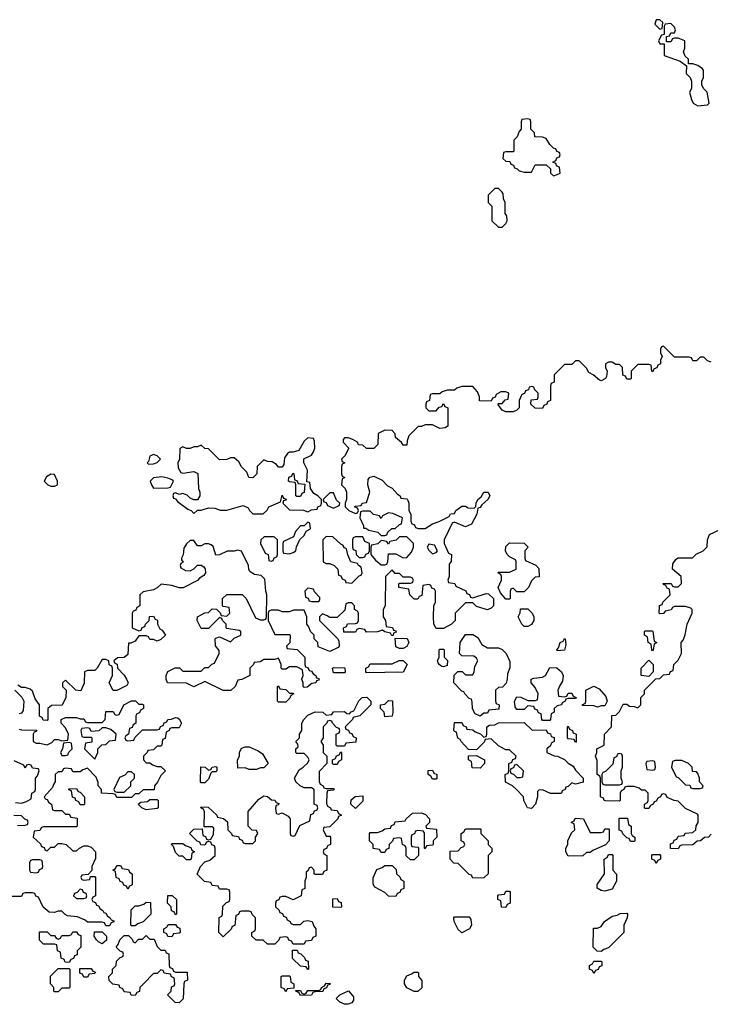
# Model space of a CAD drawing. Header units: inches. Extents: x 2701323 to 2964515, y 494916 to 722124.
# Tile 463 of 656: x 2854920 to 2858685, y 624018 to 629386. Entities that reach past the tile are written whole.
import ezdxf

# ---------------------------------------------------------------- set-up
doc = ezdxf.new("R2010")
doc.units = ezdxf.units.IN
doc.header["$MEASUREMENT"] = 0
doc.layers.add('C8652', color=7, linetype='Continuous')

msp = doc.modelspace()

# ---------------------------------------------------------------- linework, layer by layer
at = {"layer": 'C8652', "color": 2, "elevation": 2}
for points in [[(2858410, 629386), (2858390, 629386), (2858382, 629362), (2858410, 629334), (2858422, 629338), (2858426, 629370)], [(2858470, 629366), (2858438, 629362), (2858434, 629350), (2858434, 629306), (2858418, 629302), (2858402, 629270), (2858410, 629254), (2858434, 629254), (2858434, 629190), (2858519.6, 629159.6), (2858554, 629134), (2858552.7, 629092.7), (2858574, 629070), (2858582, 629050), (2858582, 629010), (2858572, 628990), (2858582, 628950), (2858592, 628930), (2858616.9, 628916.9), (2858670, 628922), (2858678, 628930), (2858668, 628990), (2858648, 629010), (2858638, 629030), (2858638, 629050), (2858648, 629070), (2858648, 629110), (2858640.4, 629120.4), (2858616.4, 629136.4), (2858590, 629146), (2858566, 629146), (2858566, 629170), (2858547.3, 629187.3), (2858538, 629210), (2858546, 629230), (2858546, 629270), (2858510, 629286), (2858490, 629286), (2858478, 629282), (2858470, 629266), (2858446, 629266), (2858446, 629294), (2858462, 629298), (2858470, 629314), (2858490, 629314), (2858495.3, 629330), (2858490, 629346)], [(2857690, 628846), (2857658, 628842), (2857654, 628830), (2857654, 628790), (2857643.6, 628776.4), (2857632.7, 628747.3), (2857614, 628730), (2857614, 628670), (2857610, 628666), (2857570, 628666), (2857558, 628662), (2857554, 628630), (2857570, 628614), (2857592.7, 628612.7), (2857598, 628598), (2857612.7, 628592.7), (2857618, 628578), (2857632.7, 628572.7), (2857642, 628562), (2857670, 628554), (2857710, 628554), (2857730, 628594), (2857790, 628594), (2857812.7, 628572.7), (2857814, 628550), (2857830, 628534), (2857850, 628542), (2857866, 628550), (2857862, 628582), (2857847.3, 628587.3), (2857842, 628602), (2857826, 628610), (2857842, 628618), (2857847.3, 628632.7), (2857862, 628638), (2857866, 628650), (2857862, 628662), (2857847.3, 628667.3), (2857842, 628682), (2857830, 628686), (2857810, 628706), (2857790, 628738), (2857770, 628746), (2857727.3, 628747.3), (2857726, 628770), (2857706, 628790), (2857706, 628830), (2857702, 628842)], [(2857530, 628466), (2857510, 628466), (2857474, 628430), (2857474, 628390), (2857494, 628370), (2857494, 628290), (2857530, 628254), (2857550, 628254), (2857570, 628274), (2857578, 628290), (2857576.4, 628316.4), (2857566, 628330), (2857566, 628390), (2857558, 628410), (2857556.4, 628436.4), (2857550, 628446)], [(2856490, 627106), (2856471.6, 627088.4), (2856442, 627038), (2856411.1, 627028.9), (2856390, 627028), (2856379.6, 627020.4), (2856363.6, 626996.4), (2856359.6, 626960.4), (2856350, 626946), (2856330, 626946), (2856320.4, 626960.4), (2856296.4, 626976.4), (2856270, 626978), (2856250, 626986), (2856214, 626950), (2856212, 626910), (2856190, 626888.7), (2856169.3, 626889.3), (2856159, 626919), (2856130, 626948), (2856114.6, 626974.6), (2856090, 626998), (2856070, 626998), (2856048.4, 626988.4), (2856010, 626986), (2855950, 627046), (2855928.4, 627048.4), (2855910, 627066), (2855890, 627058), (2855870, 627058), (2855850, 627048.7), (2855828.7, 627048.7), (2855810, 627058), (2855792.7, 627047.3), (2855792, 626990), (2855782, 626970), (2855783.6, 626943.6), (2855798, 626918), (2855810, 626914), (2855870, 626922), (2855891, 626911), (2855894, 626830), (2855902, 626810), (2855902, 626790), (2855890, 626768), (2855870, 626768), (2855850, 626778), (2855833.6, 626793.6), (2855810, 626802), (2855790, 626798), (2855770, 626806), (2855758, 626802), (2855754, 626790), (2855758, 626778), (2855770, 626774), (2855779.6, 626759.6), (2855836.9, 626716.9), (2855854, 626710), (2855870, 626694), (2855888.4, 626711.6), (2855910, 626712), (2855950, 626724.7), (2855983.6, 626723.6), (2856012.7, 626712.7), (2856050, 626712), (2856138, 626738), (2856164.7, 626724.7), (2856172, 626710), (2856190, 626692), (2856247.3, 626692.7), (2856268.4, 626711.6), (2856278, 626730), (2856342, 626758), (2856350, 626794), (2856358, 626778), (2856372, 626772), (2856370, 626766), (2856358, 626762), (2856354, 626750), (2856390, 626714), (2856467.3, 626712.7), (2856490, 626702), (2856510, 626714), (2856542, 626718), (2856546, 626730), (2856562, 626738), (2856566, 626750), (2856566, 626770), (2856546, 626790), (2856523.1, 626803.1), (2856506, 626830), (2856502, 626862), (2856486, 626866), (2856488, 626930), (2856468, 626970), (2856468.7, 626991.3), (2856510, 627012), (2856522, 627030), (2856528.7, 627050), (2856527.3, 627087.3), (2856522, 627102)], [(2855650, 627015.3), (2855630, 627006), (2855622, 626978), (2855614, 626970), (2855622, 626962), (2855650, 626964.7), (2855670, 626972), (2855688, 626990), (2855670, 627008)], [(2855090, 626908), (2855065.4, 626894.6), (2855054, 626870), (2855074, 626850), (2855090, 626842), (2855110, 626842), (2855126, 626850), (2855126, 626870), (2855110, 626906)], [(2855694, 626894), (2855650, 626888), (2855632, 626870), (2855638, 626850), (2855650, 626832), (2855730, 626834), (2855742, 626838), (2855758, 626870), (2855755.3, 626875.3), (2855727.3, 626887.3)], [(2856430, 626786), (2856426, 626790), (2856426, 626850), (2856422, 626862), (2856390, 626866), (2856386, 626870), (2856387.3, 626892.7), (2856402, 626898), (2856410, 626914), (2856414, 626910), (2856418, 626878), (2856430, 626874), (2856438, 626858), (2856474, 626854), (2856471.6, 626808.4), (2856458, 626802), (2856450, 626786)], [(2856630, 626806), (2856610, 626806), (2856574, 626770), (2856578, 626758), (2856590, 626754), (2856598, 626738), (2856630, 626722), (2856662, 626738), (2856666, 626750), (2856647.3, 626767.3)], [(2856830, 626706), (2856790, 626706), (2856778, 626702), (2856774, 626670), (2856794, 626626), (2856794, 626614), (2856806, 626614), (2856823.6, 626603.6), (2856871.6, 626591.6), (2856890, 626574), (2856910, 626574), (2856922, 626578), (2856927.3, 626592.7), (2856948, 626612), (2856967.3, 626612.7), (2856990, 626634), (2857002, 626638), (2857006, 626670), (2856954.6, 626694.6), (2856930, 626698), (2856898, 626682), (2856890, 626666), (2856882, 626682), (2856848.4, 626688.4)], [(2856490, 626646), (2856470, 626626), (2856450, 626626), (2856423.6, 626596.4), (2856412.7, 626567.3), (2856358, 626542), (2856354, 626530), (2856354, 626490), (2856358, 626478), (2856390, 626474), (2856410, 626482), (2856426, 626490), (2856428.4, 626511.6), (2856447.3, 626552.7), (2856470, 626574), (2856482, 626598), (2856506, 626610), (2856502, 626642)], [(2856307.3, 626567.3), (2856252.7, 626567.3), (2856234, 626550), (2856232, 626530), (2856258, 626478), (2856274, 626470), (2856278, 626438), (2856290, 626434), (2856302, 626438), (2856307.3, 626452.7), (2856322, 626458), (2856326, 626470), (2856326, 626550)], [(2856590, 626568), (2856572, 626550), (2856574, 626430), (2856590, 626422), (2856610, 626422), (2856634, 626410), (2856654, 626390), (2856658, 626358), (2856670, 626354), (2856678, 626338), (2856694, 626330), (2856698, 626318), (2856730, 626314), (2856770, 626354), (2856782, 626358), (2856786, 626370), (2856782, 626402), (2856766, 626410), (2856762, 626422), (2856726, 626430), (2856708.4, 626468.4), (2856702, 626502), (2856690, 626506), (2856682, 626522), (2856670, 626526), (2856627.3, 626567.3)], [(2856790, 626566), (2856750, 626566), (2856738, 626562), (2856734, 626550), (2856734, 626510), (2856738, 626498), (2856752.7, 626492.7), (2856754, 626470), (2856770, 626454), (2856790, 626454), (2856802, 626458), (2856807.3, 626472.7), (2856822, 626478), (2856826, 626490), (2856826, 626530), (2856802, 626542)], [(2857030, 626566), (2856990, 626566), (2856971.6, 626548.4), (2856938, 626542), (2856930, 626526), (2856922, 626542), (2856890, 626546), (2856871.6, 626528.4), (2856838, 626522), (2856834, 626510), (2856834, 626470), (2856859.6, 626439.6), (2856890, 626414), (2856910, 626414), (2856922, 626418), (2856927.3, 626432.7), (2856930, 626474), (2856970, 626474), (2857010, 626452), (2857030, 626454), (2857056.4, 626483.6), (2857066, 626510), (2857066, 626530)], [(2857150, 626526), (2857142, 626510), (2857150, 626494), (2857170, 626474), (2857190, 626482), (2857198, 626490), (2857182, 626522)], [(2857630, 626266), (2857610, 626286), (2857598, 626282), (2857594, 626270), (2857594, 626230), (2857590, 626226), (2857570, 626226), (2857540.4, 626260.4), (2857528, 626290), (2857546, 626330), (2857546, 626350), (2857542, 626362), (2857526, 626370), (2857530, 626374), (2857590, 626374), (2857626, 626390), (2857626, 626430), (2857622, 626442), (2857590, 626458), (2857578, 626470), (2857568, 626490), (2857570, 626514), (2857590, 626534), (2857670, 626532), (2857691.3, 626510), (2857674, 626490), (2857674, 626450), (2857678, 626438), (2857732.7, 626412.7), (2857750, 626394), (2857751.6, 626348.4), (2857730, 626346), (2857710, 626326), (2857694, 626290), (2857670, 626266)], [(2856490, 626286), (2856474, 626270), (2856478, 626238), (2856492.7, 626232.7), (2856498, 626218), (2856510, 626214), (2856550, 626214), (2856556.4, 626223.6), (2856556.4, 626236.4), (2856527.3, 626267.3), (2856522, 626282)], [(2857670, 626078), (2857658, 626090), (2857638, 626130), (2857647.3, 626152.7), (2857650, 626174), (2857690, 626174), (2857714, 626150), (2857722, 626130), (2857722, 626110), (2857710, 626088.7), (2857690, 626078)], [(2857470, 625962), (2857530, 625962), (2857550, 625952), (2857572, 625930), (2857592.7, 625887.3), (2857592.7, 625852.7), (2857579.6, 625820.4), (2857578, 625790), (2857571.6, 625768.4), (2857552.7, 625747.3), (2857530, 625746), (2857514, 625730), (2857514, 625670), (2857518, 625658), (2857534, 625650), (2857532.7, 625627.3), (2857478, 625622), (2857470, 625606), (2857450, 625606), (2857430, 625588), (2857402, 625602), (2857388.4, 625628.4), (2857387.3, 625667.3), (2857382, 625682), (2857370, 625686), (2857346, 625710), (2857342, 625722), (2857330, 625726), (2857286, 625770), (2857288.4, 625811.6), (2857308.4, 625831.6), (2857331.6, 625831.6), (2857350, 625814), (2857390, 625814), (2857398, 625830), (2857400.4, 625859.6), (2857418, 625890), (2857410, 625906), (2857396.4, 625916.4), (2857330, 625918), (2857318, 625930), (2857322, 625990), (2857350, 626034), (2857390, 626034), (2857416.9, 626016.9), (2857439.6, 625979.6)], [(2858370, 625946), (2858366, 625950), (2858362, 625982), (2858346, 625990), (2858342, 626022), (2858326, 626030), (2858326, 626050), (2858330, 626054), (2858370, 626054), (2858372, 626050), (2858378, 625998), (2858394, 625990), (2858378, 625982), (2858374, 625950)], [(2856990, 625958), (2856970, 625966), (2856966, 626014), (2857032, 626012), (2857042, 625990), (2857030, 625968), (2857010, 625958)], [(2857850, 625946), (2857848, 625950), (2857858, 625962), (2857866, 625990), (2857882, 625998), (2857890, 626012), (2857894, 626010), (2857898, 625978), (2857890, 625948)], [(2857230, 625858), (2857220.4, 625860.4), (2857206, 625870), (2857200.4, 625880.4), (2857198, 625890), (2857206, 625910), (2857206, 625950), (2857210, 625954), (2857230, 625954), (2857234, 625950), (2857234, 625910), (2857251.6, 625891.6), (2857250, 625866)], [(2856810, 625826), (2856806, 625830), (2856806, 625850), (2856822, 625858), (2856830, 625874), (2856950, 625874), (2856988.4, 625891.6), (2857010, 625892), (2857032, 625870), (2857010, 625828)], [(2858350, 625806), (2858308, 625810), (2858308, 625850), (2858350, 625894), (2858374, 625870), (2858374, 625830)], [(2856630, 625826), (2856626, 625850), (2856630, 625854), (2856691.6, 625851.6), (2856694, 625830), (2856690, 625826)], [(2857890, 625694), (2857902, 625698), (2857910, 625714), (2857930, 625714), (2857938, 625698), (2857954, 625690), (2857950, 625686), (2857910, 625686), (2857898, 625682), (2857894, 625670), (2857878, 625662), (2857874, 625650), (2857850, 625646), (2857834, 625630), (2857834, 625610), (2857818, 625602), (2857814, 625570), (2857810, 625566), (2857770, 625566), (2857766, 625570), (2857762, 625602), (2857747.3, 625607.3), (2857742, 625622), (2857727.3, 625627.3), (2857722, 625642), (2857690, 625646), (2857670, 625626), (2857630, 625626), (2857620.4, 625640.4), (2857618, 625670), (2857630, 625694), (2857651.6, 625691.6), (2857690, 625674), (2857730, 625674), (2857742, 625678), (2857746, 625710), (2857730, 625746), (2857708, 625770), (2857708, 625790), (2857723.1, 625796.9), (2857770, 625802), (2857786, 625810), (2857810, 625854), (2857847.3, 625852.7), (2857874, 625830), (2857882, 625810), (2857879.6, 625780.4), (2857863.6, 625756.4), (2857854, 625730), (2857858, 625698)], [(2856390, 625714), (2856410, 625714), (2856414, 625710), (2856398, 625702), (2856392.7, 625687.3), (2856370, 625666), (2856330, 625666), (2856326, 625670), (2856326, 625750), (2856330, 625754), (2856338, 625738), (2856370, 625734)], [(2858070, 625638), (2858050, 625646), (2857987.3, 625647.3), (2857987.3, 625652.7), (2858002, 625658), (2858006, 625670), (2858006, 625730), (2858050, 625752), (2858078, 625738), (2858116, 625696), (2858122, 625670), (2858110, 625646), (2858090, 625646)], [(2856650, 625426), (2856646, 625430), (2856646, 625490), (2856662, 625498), (2856666, 625510), (2856662, 625522), (2856647.3, 625527.3), (2856626, 625550), (2856622, 625562), (2856610, 625566), (2856598, 625562), (2856594, 625550), (2856574, 625530), (2856574, 625470), (2856562, 625450), (2856574, 625430), (2856574, 625390), (2856594, 625370), (2856594, 625330), (2856552.7, 625287.3), (2856552.7, 625232.7), (2856558, 625218), (2856574, 625210), (2856578, 625198), (2856590, 625194), (2856630, 625194), (2856634, 625190), (2856630, 625186), (2856598, 625182), (2856594, 625170), (2856592.7, 625112.7), (2856598, 625098), (2856614, 625090), (2856618, 625078), (2856650, 625074), (2856658, 625058), (2856674, 625050), (2856658, 625042), (2856654, 625030), (2856610, 624986), (2856578, 624982), (2856574, 624970), (2856590, 624934), (2856610, 624934), (2856614, 624930), (2856614, 624890), (2856598, 624882), (2856592.7, 624867.3), (2856578, 624862), (2856574, 624850), (2856578, 624838), (2856594, 624830), (2856594, 624750), (2856578, 624742), (2856570, 624726), (2856530, 624726), (2856526, 624730), (2856526, 624750), (2856510, 624766), (2856498, 624762), (2856492.7, 624747.3), (2856482, 624738), (2856482, 624710), (2856474, 624690), (2856474, 624650), (2856458, 624642), (2856454, 624610), (2856410, 624588), (2856370, 624606), (2856350, 624606), (2856338, 624602), (2856332.7, 624587.3), (2856318, 624582), (2856314, 624570), (2856314, 624550), (2856332.7, 624532.7), (2856338, 624518), (2856352.7, 624512.7), (2856358, 624498), (2856372.7, 624492.7), (2856378, 624478), (2856394, 624470), (2856398, 624458), (2856410, 624454), (2856450, 624454), (2856468.4, 624471.6), (2856490, 624474), (2856514, 624470), (2856523.6, 624443.6), (2856534, 624430), (2856534, 624390), (2856518, 624382), (2856510, 624366), (2856478, 624362), (2856470, 624346), (2856410, 624346), (2856402, 624362), (2856387.3, 624367.3), (2856382, 624382), (2856370, 624386), (2856338, 624382), (2856332.7, 624367.3), (2856310, 624346), (2856270, 624346), (2856247.3, 624367.3), (2856208.4, 624368.4), (2856186, 624390), (2856186, 624410), (2856202, 624418), (2856206, 624430), (2856206, 624490), (2856187.3, 624507.3), (2856182, 624522), (2856170, 624526), (2856130, 624526), (2856118, 624522), (2856112.7, 624507.3), (2856098, 624502), (2856092.7, 624447.3), (2856078, 624442), (2856072.7, 624427.3), (2856030, 624386), (2856006, 624410), (2856008, 624492), (2856022, 624498), (2856026, 624510), (2856027.3, 624552.7), (2856047.3, 624572.7), (2856062, 624578), (2856066, 624590), (2856066, 624630), (2856062, 624642), (2856050, 624646), (2856010, 624646), (2856002, 624662), (2855970, 624666), (2855962, 624682), (2855927.3, 624687.3), (2855887.3, 624727.3), (2855906, 624770), (2855930, 624794), (2855956.4, 624803.6), (2855986, 624830), (2855986, 624870), (2855982, 624882), (2855967.3, 624887.3), (2855962, 624902), (2855950, 624906), (2855938, 624902), (2855930, 624886), (2855907.3, 624887.3), (2855902, 624902), (2855887.3, 624907.3), (2855846, 624950), (2855870, 624972), (2855914, 624974), (2855918, 624938), (2855932.7, 624932.7), (2855938, 624918), (2855950, 624914), (2855962, 624918), (2855976.4, 624943.6), (2855978, 624978), (2855970, 624986), (2855926, 624986), (2855927.3, 625067.3), (2855922, 625082), (2855908, 625090), (2855910, 625094), (2855947.3, 625092.7), (2855994, 625050), (2855998, 625038), (2856031.6, 625031.6), (2856052.7, 625012.7), (2856054, 624970), (2856074, 624950), (2856078, 624938), (2856112.7, 624932.7), (2856118, 624918), (2856132.7, 624912.7), (2856138, 624898), (2856150, 624894), (2856190, 624894), (2856206, 624910), (2856206, 624930), (2856218, 624950), (2856210, 624966), (2856187.3, 624967.3), (2856166, 624990), (2856166, 625070), (2856223.1, 625136.9), (2856250, 625154), (2856271.3, 625151.3), (2856292.7, 625132.7), (2856311.6, 625131.6), (2856318, 625118), (2856332.7, 625112.7), (2856330, 625106), (2856318, 625102), (2856314, 625090), (2856318, 625058), (2856330, 625054), (2856350, 625062), (2856383.6, 625043.6), (2856394, 625030), (2856394, 624950), (2856398, 624938), (2856410, 624934), (2856422, 624938), (2856447.3, 624992.7), (2856502, 625018), (2856507.3, 625052.7), (2856522, 625058), (2856527.3, 625072.7), (2856542, 625078), (2856546, 625090), (2856542, 625102), (2856526, 625110), (2856526, 625190), (2856510, 625198), (2856470, 625198), (2856448.4, 625208.4), (2856426, 625230), (2856418, 625250), (2856443.1, 625296.9), (2856466, 625310), (2856490, 625334), (2856498, 625350), (2856490, 625366), (2856470, 625386), (2856430, 625386), (2856426, 625390), (2856426, 625410), (2856438, 625422), (2856436.4, 625436.4), (2856426, 625450), (2856446, 625470), (2856446, 625490), (2856458, 625510), (2856458, 625550), (2856468, 625570), (2856490, 625594), (2856530, 625612), (2856571.6, 625611.6), (2856590, 625594), (2856622, 625598), (2856630, 625612), (2856690, 625614), (2856703.6, 625603.6), (2856718, 625602), (2856727.3, 625612.7), (2856742, 625618), (2856768.4, 625671.6), (2856786, 625690), (2856811.6, 625691.6), (2856834, 625670), (2856834, 625650), (2856774, 625590), (2856738, 625582), (2856734, 625570), (2856694, 625530), (2856698, 625518), (2856712.7, 625512.7), (2856718, 625498), (2856730, 625494), (2856738, 625478), (2856754, 625470), (2856752.7, 625447.3), (2856698, 625442), (2856690, 625426)], [(2856910, 625586), (2856906, 625610), (2856886, 625630), (2856886, 625650), (2856910, 625654), (2856930, 625674), (2856952.7, 625672.7), (2856954, 625610), (2856950, 625588)], [(2857712.7, 625512.7), (2857790, 625514), (2857798, 625498), (2857812.7, 625492.7), (2857818, 625478), (2857832.7, 625472.7), (2857834, 625450), (2857818, 625442), (2857812.7, 625427.3), (2857794, 625410), (2857794, 625390), (2857832.7, 625372.7), (2857851.6, 625371.6), (2857890, 625352), (2857910, 625332), (2857936.9, 625316.9), (2857950, 625294), (2857991.6, 625251.6), (2857991.6, 625228.4), (2857950, 625218), (2857930, 625226), (2857910, 625206), (2857898, 625202), (2857894, 625190), (2857878, 625182), (2857874, 625170), (2857867.3, 625167.3), (2857812.7, 625167.3), (2857770, 625188), (2857750, 625186), (2857742, 625178), (2857742, 625150), (2857731.6, 625108.4), (2857710, 625086), (2857688.9, 625088.9), (2857668, 625130), (2857666, 625150), (2857628.4, 625188.4), (2857606, 625210), (2857568.4, 625228.4), (2857566, 625270), (2857582, 625278), (2857586, 625290), (2857586, 625330), (2857602, 625338), (2857607.3, 625352.7), (2857622, 625358), (2857626, 625370), (2857590, 625406), (2857570, 625406), (2857530, 625428), (2857490, 625466), (2857458, 625462), (2857452.7, 625447.3), (2857410, 625406), (2857367.3, 625407.3), (2857326, 625450), (2857322, 625462), (2857308.4, 625468.4), (2857302, 625502), (2857290, 625506), (2857287.3, 625512.7), (2857290, 625554), (2857330, 625554), (2857338, 625538), (2857354, 625530), (2857358, 625518), (2857390, 625514), (2857403.6, 625503.6), (2857432.7, 625492.7), (2857450, 625474), (2857462, 625478), (2857466, 625490), (2857466, 625530), (2857480.4, 625539.6), (2857510, 625542), (2857530, 625552), (2857670, 625554)], [(2857950, 625446), (2857942, 625462), (2857910, 625466), (2857906, 625470), (2857906, 625530), (2857910, 625534), (2857918, 625518), (2857934, 625510), (2857938, 625498), (2857954, 625490), (2857954, 625450)], [(2855390, 625526), (2855370, 625526), (2855351.6, 625508.4), (2855310, 625506), (2855302, 625522), (2855290, 625526), (2855258, 625522), (2855254, 625510), (2855258, 625478), (2855270, 625474), (2855310, 625474), (2855314, 625470), (2855312.7, 625447.3), (2855278, 625442), (2855274, 625410), (2855330, 625354), (2855346, 625390), (2855346, 625410), (2855367.3, 625432.7), (2855390, 625434), (2855410, 625454), (2855442, 625458), (2855446, 625490), (2855416.4, 625516.4)], [(2855190, 625446), (2855158, 625442), (2855154, 625410), (2855142, 625390), (2855150, 625374), (2855170, 625374), (2855182, 625378), (2855187.3, 625392.7), (2855206, 625410), (2855202, 625442)], [(2856170, 625298), (2856150, 625308), (2856110, 625306), (2856108, 625350), (2856118, 625370), (2856118, 625390), (2856130, 625414), (2856150, 625422), (2856170, 625422), (2856219.6, 625399.6), (2856243.6, 625383.6), (2856274, 625330), (2856250, 625308), (2856232.7, 625307.3), (2856210, 625298)], [(2856630, 625326), (2856626, 625330), (2856626, 625350), (2856642, 625358), (2856647.3, 625372.7), (2856662, 625378), (2856670, 625394), (2856674, 625390), (2856674, 625350), (2856658, 625342), (2856650, 625326)], [(2857430, 625306), (2857387.3, 625307.3), (2857382, 625342), (2857366, 625350), (2857367.3, 625372.7), (2857410, 625374), (2857454, 625350), (2857454, 625330)], [(2858190, 625386), (2858178, 625382), (2858172.7, 625367.3), (2858158, 625362), (2858152.7, 625327.3), (2858112.7, 625287.3), (2858098, 625282), (2858094, 625270), (2858094, 625230), (2858098, 625218), (2858110, 625214), (2858190, 625214), (2858202, 625218), (2858206, 625230), (2858198, 625250), (2858198, 625290), (2858206, 625310), (2858206, 625370), (2858202, 625382)], [(2857630, 625326), (2857618, 625322), (2857612.7, 625307.3), (2857598, 625302), (2857594, 625290), (2857598, 625278), (2857612.7, 625272.7), (2857630, 625254), (2857650, 625254), (2857662, 625258), (2857666, 625290)], [(2858370, 625346), (2858338, 625342), (2858334, 625330), (2858338, 625298), (2858370, 625294), (2858382, 625298), (2858386, 625310), (2858382, 625342)], [(2858530, 625348), (2858492.7, 625347.3), (2858478, 625342), (2858474, 625310), (2858498, 625258), (2858510, 625254), (2858550, 625214), (2858572.7, 625212.7), (2858578, 625198), (2858590, 625194), (2858630, 625194), (2858642, 625198), (2858646, 625210), (2858626, 625230), (2858626, 625250), (2858616.4, 625276.4), (2858610, 625286), (2858587.3, 625287.3), (2858586, 625310), (2858566, 625330)], [(2855530, 625286), (2855510, 625286), (2855492.7, 625267.3), (2855464.7, 625255.3), (2855434, 625190), (2855438, 625178), (2855450, 625174), (2855490, 625174), (2855526, 625210), (2855526, 625230), (2855546, 625250), (2855546, 625270)], [(2855910, 625226), (2855906, 625230), (2855907.3, 625312.7), (2855931.6, 625311.6), (2855950, 625294), (2855962, 625298), (2855968.4, 625311.6), (2855990, 625314), (2855994, 625310), (2855994, 625290), (2855990, 625286), (2855970, 625286), (2855962, 625278), (2855950, 625246), (2855930, 625226)], [(2857170, 625246), (2857162, 625262), (2857146, 625270), (2857147.3, 625292.7), (2857170, 625294), (2857178, 625278), (2857194, 625270), (2857194, 625250), (2857190, 625246)], [(2855250, 625106), (2855242, 625122), (2855226, 625130), (2855222, 625142), (2855207.3, 625147.3), (2855202, 625182), (2855187.3, 625187.3), (2855187.3, 625192.7), (2855230, 625194), (2855238, 625178), (2855250, 625174), (2855274, 625150), (2855274, 625110), (2855270, 625106)], [(2855610, 625078), (2855586, 625090), (2855566, 625110), (2855580.4, 625119.6), (2855616.4, 625123.6), (2855630, 625134), (2855670, 625134), (2855674, 625130), (2855674, 625090), (2855670, 625086)], [(2856750, 625086), (2856726, 625110), (2856727.3, 625132.7), (2856748.4, 625151.6), (2856790, 625154), (2856790, 625126)], [(2857130, 624866), (2857126, 624870), (2857126, 624950), (2857122, 624962), (2857090, 624966), (2857078, 624962), (2857072.7, 624947.3), (2857058, 624942), (2857054, 624930), (2857054, 624890), (2857058, 624878), (2857090, 624874), (2857094, 624870), (2857094, 624830), (2857070, 624806), (2857050, 624806), (2857027.3, 624827.3), (2857026, 624870), (2857022, 624882), (2857006, 624890), (2857002, 624922), (2856990, 624926), (2856958, 624922), (2856952.7, 624907.3), (2856934, 624890), (2856932.7, 624867.3), (2856918, 624862), (2856910, 624846), (2856890, 624846), (2856882, 624862), (2856847.3, 624867.3), (2856846, 624890), (2856826, 624910), (2856826, 624950), (2856830, 624954), (2856870, 624954), (2856896.4, 624963.6), (2856910, 624974), (2856942, 624978), (2856947.3, 624992.7), (2856962, 624998), (2856967.3, 625012.7), (2857022, 625018), (2857026, 625030), (2857060.4, 625059.6), (2857110, 625062), (2857132.7, 625052.7), (2857154, 625030), (2857154, 625010), (2857134, 624990), (2857138, 624978), (2857192.7, 624972.7), (2857194, 624930), (2857174, 624910), (2857174, 624890), (2857170, 624886), (2857138, 624882)], [(2858030, 624954), (2858090, 624954), (2858102, 624958), (2858110, 624974), (2858130, 624974), (2858134, 624970), (2858134, 624910), (2858112.7, 624887.3), (2858043.6, 624856.4), (2858030, 624846), (2858010, 624846), (2857990, 624828), (2857910, 624826), (2857898, 624850), (2857898, 624870), (2857908, 624890), (2857908, 624910), (2857927.3, 624952.7), (2857946, 624970), (2857942, 625002), (2857926, 625010), (2857942, 625018), (2857946, 625030), (2857952.7, 625032.7), (2857994, 625030)], [(2858250, 624906), (2858242, 624922), (2858230, 624926), (2858207.3, 624947.3), (2858202, 624962), (2858187.3, 624967.3), (2858187.3, 625032.7), (2858232.7, 625032.7), (2858238, 624998), (2858254, 624990), (2858254, 624950), (2858258, 624938), (2858274, 624930), (2858274, 624910), (2858270, 624906)], [(2857390, 624706), (2857382, 624722), (2857370, 624726), (2857310, 624786), (2857287.3, 624787.3), (2857266, 624810), (2857267.3, 624852.7), (2857310, 624854), (2857327.3, 624872.7), (2857342, 624878), (2857346, 624890), (2857342, 624902), (2857326, 624910), (2857326, 624950), (2857342, 624958), (2857350, 624974), (2857430, 624974), (2857434, 624970), (2857434, 624950), (2857474, 624910), (2857474, 624890), (2857494, 624870), (2857494, 624850), (2857474, 624830), (2857474, 624730), (2857450, 624708)], [(2855830, 624806), (2855810, 624826), (2855790, 624826), (2855770, 624846), (2855758, 624878), (2855748, 624890), (2855750, 624894), (2855810, 624894), (2855823.6, 624883.6), (2855852.7, 624872.7), (2855858, 624858), (2855872, 624850), (2855858, 624842), (2855854, 624810), (2855850, 624806)], [(2855030, 624806), (2854990, 624806), (2854978, 624802), (2854974, 624790), (2854974, 624750), (2854978, 624738), (2855010, 624734), (2855022, 624738), (2855027.3, 624752.7), (2855042, 624758), (2855046, 624770), (2855042, 624802)], [(2858110, 624635.3), (2858090, 624638), (2858068.4, 624651.6), (2858068.4, 624671.6), (2858108, 624730), (2858106, 624810), (2858122, 624818), (2858130, 624834), (2858150, 624834), (2858154, 624830), (2858154, 624750), (2858172.7, 624727.3), (2858174, 624690), (2858150, 624646)], [(2858390, 624786), (2858382, 624802), (2858366, 624810), (2858366, 624830), (2858370, 624834), (2858410, 624834), (2858414, 624830), (2858414, 624810), (2858398, 624802)], [(2855510, 624646), (2855502, 624662), (2855487.3, 624667.3), (2855482, 624682), (2855467.3, 624687.3), (2855462, 624702), (2855446, 624710), (2855442, 624742), (2855428, 624750), (2855442, 624758), (2855450, 624774), (2855470, 624774), (2855478, 624758), (2855512.7, 624752.7), (2855518, 624738), (2855534, 624730), (2855534, 624670), (2855518, 624662)], [(2856970, 624606), (2856930, 624608), (2856910, 624628), (2856856.4, 624656.4), (2856847.3, 624672.7), (2856847.3, 624707.3), (2856867.3, 624752.7), (2856896.4, 624763.6), (2856910, 624774), (2856950, 624774), (2856972.7, 624752.7), (2856974, 624730), (2856992.7, 624712.7), (2856998, 624698), (2857014, 624690), (2857014, 624650), (2856998, 624642), (2856992.7, 624627.3), (2856978, 624622)], [(2855250, 624646), (2855232.7, 624627.3), (2855218, 624622), (2855214, 624610), (2855230, 624594), (2855270, 624594), (2855282, 624598), (2855286, 624610), (2855282, 624622), (2855267.3, 624627.3), (2855262, 624642)], [(2857570, 624546), (2857547.3, 624547.3), (2857542, 624582), (2857526, 624590), (2857526, 624610), (2857530, 624614), (2857562, 624618), (2857570, 624634), (2857590, 624634), (2857594, 624630), (2857594, 624570), (2857578, 624562)], [(2855530, 624446), (2855526, 624450), (2855527.3, 624532.7), (2855550, 624554), (2855570, 624554), (2855596.4, 624563.6), (2855610, 624574), (2855632.7, 624572.7), (2855634, 624510), (2855592.7, 624467.3), (2855563.6, 624456.4), (2855550, 624446)], [(2855770, 624506), (2855762, 624522), (2855747.3, 624527.3), (2855746, 624550), (2855726, 624570), (2855728.4, 624611.6), (2855751.6, 624611.6), (2855774, 624590), (2855774, 624510)], [(2856670, 624546), (2856627.3, 624547.3), (2856627.3, 624592.7), (2856650, 624594), (2856658, 624578), (2856672.7, 624572.7), (2856674, 624550)], [(2858090, 624306), (2858067.3, 624307.3), (2858046, 624330), (2858047.3, 624432.7), (2858070, 624434), (2858090, 624442), (2858108, 624470), (2858150, 624498), (2858176.4, 624503.6), (2858192.7, 624512.7), (2858230, 624514), (2858234, 624510), (2858232, 624490), (2858214, 624450), (2858214, 624410), (2858130, 624326), (2858103.6, 624316.4)], [(2857330, 624408), (2857310, 624426), (2857288, 624470), (2857286, 624490), (2857290, 624494), (2857370, 624494), (2857379.6, 624479.6), (2857382, 624450), (2857372, 624430)], [(2855190, 624246), (2855167.3, 624247.3), (2855162, 624262), (2855146, 624270), (2855142, 624302), (2855126, 624310), (2855122, 624342), (2855110, 624346), (2855050, 624346), (2855027.3, 624367.3), (2855027.3, 624412.7), (2855070, 624414), (2855090, 624394), (2855110, 624394), (2855118, 624378), (2855130, 624374), (2855142, 624378), (2855150, 624394), (2855190, 624394), (2855202, 624398), (2855210, 624414), (2855230, 624414), (2855238, 624398), (2855252.7, 624392.7), (2855254, 624330), (2855234, 624310), (2855232.7, 624287.3), (2855218, 624282), (2855212.7, 624267.3), (2855198, 624262)], [(2855370, 624348), (2855350, 624358), (2855338, 624370), (2855326, 624390), (2855327.3, 624412.7), (2855370, 624414), (2855394, 624390), (2855392.7, 624367.3)], [(2855750, 624386), (2855727.3, 624387.3), (2855722, 624402), (2855706, 624410), (2855706, 624430), (2855722, 624438), (2855730, 624454), (2855770, 624454), (2855778, 624438), (2855792.7, 624432.7), (2855794, 624410), (2855790, 624406), (2855758, 624402)], [(2855790, 624026), (2855767.3, 624027.3), (2855726, 624070), (2855746, 624090), (2855747.3, 624112.7), (2855762, 624118), (2855766, 624130), (2855762, 624162), (2855747.3, 624167.3), (2855742, 624182), (2855707.3, 624187.3), (2855702, 624202), (2855690, 624206), (2855670, 624186), (2855650, 624186), (2855594, 624130), (2855574, 624110), (2855572.7, 624087.3), (2855558, 624082), (2855550, 624066), (2855527.3, 624067.3), (2855522, 624082), (2855490, 624086), (2855482, 624102), (2855466, 624110), (2855462, 624122), (2855428.4, 624128.4), (2855407.3, 624147.3), (2855406, 624170), (2855426, 624190), (2855426, 624210), (2855446, 624230), (2855447.3, 624252.7), (2855467.3, 624272.7), (2855482, 624278), (2855486, 624290), (2855482, 624302), (2855467.3, 624307.3), (2855446, 624330), (2855456.4, 624343.6), (2855466, 624370), (2855490, 624394), (2855512.7, 624392.7), (2855532.7, 624372.7), (2855538, 624358), (2855550, 624354), (2855567.3, 624372.7), (2855590, 624374), (2855610, 624394), (2855630, 624374), (2855652.7, 624372.7), (2855670, 624334), (2855690, 624314), (2855712.7, 624312.7), (2855718, 624298), (2855732.7, 624292.7), (2855734, 624230), (2855738, 624218), (2855752.7, 624212.7), (2855758, 624198), (2855770, 624194), (2855832.7, 624192.7), (2855834, 624150), (2855818, 624142), (2855814, 624130), (2855811.6, 624048.4)], [(2856490, 624208), (2856482, 624222), (2856450, 624226), (2856407.3, 624267.3), (2856407.3, 624312.7), (2856432.7, 624312.7), (2856438, 624298), (2856452.7, 624292.7), (2856472.7, 624272.7), (2856478, 624258), (2856492.7, 624252.7), (2856494, 624210)], [(2858050, 624186), (2858042, 624202), (2858026, 624210), (2858026, 624230), (2858042, 624238), (2858050, 624254), (2858090, 624254), (2858094, 624250), (2858092.7, 624227.3), (2858078, 624222), (2858072.7, 624207.3), (2858058, 624202)], [(2855110, 624086), (2855106, 624090), (2855106, 624110), (2855088, 624130), (2855088.4, 624171.6), (2855130, 624214), (2855190, 624214), (2855194, 624210), (2855194, 624110), (2855190, 624106), (2855150, 624106), (2855130, 624086)], [(2855270, 624166), (2855262, 624182), (2855247.3, 624187.3), (2855247.3, 624212.7), (2855310, 624214), (2855318, 624198), (2855332.7, 624192.7), (2855330, 624186), (2855298, 624182), (2855290, 624166)], [(2857070, 624088), (2857030, 624108), (2857018, 624130), (2857018, 624150), (2857030, 624174), (2857056.4, 624183.6), (2857070, 624194), (2857090, 624194), (2857094, 624190), (2857094, 624170), (2857112.7, 624147.3), (2857111.6, 624108.4), (2857090, 624088)], [(2856370, 624086), (2856362, 624102), (2856346, 624110), (2856346, 624170), (2856350, 624174), (2856390, 624174), (2856394, 624170), (2856398, 624138), (2856414, 624130), (2856414, 624106), (2856378, 624102)], [(2856450, 624066), (2856442, 624082), (2856427.3, 624087.3), (2856426, 624094), (2856450, 624094), (2856458, 624078), (2856470, 624074), (2856482, 624078), (2856490, 624094), (2856550, 624094), (2856562, 624098), (2856566, 624110), (2856582, 624118), (2856590, 624134), (2856611.6, 624131.6), (2856610, 624126), (2856598, 624122), (2856592.7, 624107.3), (2856578, 624102), (2856572.7, 624087.3), (2856530, 624086), (2856518, 624082), (2856510, 624068)], [(2856690, 624018), (2856666, 624030), (2856646, 624050), (2856666, 624070), (2856711.6, 624091.6), (2856739.6, 624059.6), (2856739.6, 624040.4), (2856730, 624026), (2856710, 624018)]]:
    msp.add_lwpolyline(points, close=True, dxfattribs=at)
for points in [[(2858690, 627518), (2858670, 627526), (2858650, 627546), (2858630, 627546), (2858610, 627526), (2858590, 627526), (2858582, 627542), (2858570, 627546), (2858490, 627546), (2858430, 627606), (2858418, 627602), (2858414, 627590), (2858414, 627570), (2858422, 627550), (2858414, 627530), (2858414, 627510), (2858398, 627502), (2858392.7, 627487.3), (2858378, 627482), (2858370, 627466), (2858366, 627470), (2858362, 627502), (2858350, 627506), (2858290, 627506), (2858254, 627470), (2858254, 627430), (2858250, 627426), (2858230, 627426), (2858222, 627442), (2858207.3, 627447.3), (2858206, 627490), (2858190, 627506), (2858170, 627506), (2858150, 627518), (2858130, 627518), (2858114, 627510), (2858114, 627490), (2858122, 627470), (2858119.6, 627440.4), (2858114, 627430), (2858090, 627418), (2858080.4, 627420.4), (2858046, 627450), (2858023.1, 627463.1), (2858010, 627486), (2857970, 627526), (2857950, 627526), (2857930, 627506), (2857890, 627506), (2857834, 627450), (2857834, 627410), (2857818, 627402), (2857814, 627390), (2857814, 627310), (2857798, 627302), (2857794, 627290), (2857778, 627282), (2857770, 627266), (2857730, 627268), (2857706, 627290), (2857707.3, 627312.7), (2857742, 627318), (2857746, 627330), (2857746, 627350), (2857727.3, 627367.3), (2857722, 627382), (2857710, 627386), (2857698, 627382), (2857692.7, 627367.3), (2857678, 627362), (2857672.7, 627347.3), (2857658, 627342), (2857642, 627310), (2857642, 627270), (2857630, 627258), (2857610, 627248), (2857570, 627248.7), (2857550, 627258), (2857526, 627290), (2857530, 627294), (2857550, 627294), (2857567.3, 627312.7), (2857582, 627318), (2857586, 627350), (2857570, 627358), (2857543.6, 627356.4), (2857518, 627342), (2857512.7, 627327.3), (2857498, 627322), (2857490, 627306), (2857427.3, 627307.3), (2857426, 627330), (2857416.4, 627356.4), (2857390, 627386), (2857330, 627386), (2857303.6, 627376.4), (2857290, 627366), (2857250, 627366), (2857223.6, 627356.4), (2857210, 627346), (2857170, 627346), (2857158, 627342), (2857154, 627310), (2857138, 627302), (2857134, 627290), (2857134, 627270), (2857150, 627254), (2857190, 627254), (2857207.3, 627272.7), (2857222, 627278), (2857230, 627294), (2857238, 627278), (2857254, 627270), (2857254, 627170), (2857239.6, 627160.4), (2857210, 627158), (2857170, 627178), (2857130, 627178), (2857110, 627168), (2857092.7, 627167.3), (2857042, 627118), (2857032, 627090), (2857030, 627066), (2857010, 627066), (2857000.4, 627080.4), (2856968.7, 627108.7), (2856967.3, 627127.3), (2856950, 627146), (2856910, 627148), (2856874, 627130), (2856872, 627070), (2856850, 627048), (2856810, 627048), (2856790, 627066), (2856767.3, 627067.3), (2856762, 627082), (2856736.4, 627096.4), (2856710, 627106), (2856690, 627106), (2856683.6, 627096.4), (2856683.6, 627083.6), (2856714, 627050), (2856691.6, 627008.4), (2856674, 626990), (2856678, 626978), (2856692, 626970), (2856678, 626962), (2856674, 626950), (2856674, 626910), (2856678, 626898), (2856692, 626890), (2856678, 626882), (2856674, 626850), (2856694, 626830), (2856702, 626810), (2856702, 626770), (2856694, 626750), (2856694, 626730), (2856714, 626710), (2856730, 626702), (2856750, 626694), (2856762, 626698), (2856766, 626710), (2856762, 626722), (2856746, 626730), (2856750, 626734), (2856782, 626738), (2856786, 626750), (2856810, 626754), (2856828, 626810), (2856818, 626850), (2856820.4, 626879.6), (2856828.4, 626891.6), (2856850, 626898), (2856895.3, 626875.3), (2856924.7, 626844.7), (2856950, 626832), (2856979.6, 626799.6), (2856994, 626790), (2856998, 626778), (2857030, 626774), (2857034, 626770), (2857042, 626750), (2857042, 626710), (2857052, 626690), (2857052.7, 626652.7), (2857058, 626638), (2857070, 626634), (2857078, 626618), (2857092.7, 626612.7), (2857130, 626612), (2857170, 626638), (2857206, 626650), (2857262, 626678), (2857268.4, 626691.6), (2857290, 626694), (2857298, 626710), (2857330, 626734), (2857350, 626734), (2857365.4, 626725.4), (2857398, 626722), (2857407.3, 626732.7), (2857408, 626750), (2857418, 626770), (2857435.3, 626784.7), (2857449.3, 626810.7), (2857474, 626810), (2857482, 626790), (2857472, 626770), (2857439.6, 626740.4), (2857430, 626726), (2857418, 626722), (2857412, 626690), (2857383.6, 626636.4), (2857350, 626622), (2857290, 626646), (2857278, 626642), (2857234, 626550), (2857234, 626530), (2857258, 626478), (2857274, 626470), (2857272.7, 626432.7), (2857262, 626418), (2857262, 626350), (2857254, 626330), (2857258, 626318), (2857292.7, 626312.7), (2857298, 626298), (2857352.7, 626272.7), (2857358, 626258), (2857372.7, 626252.7), (2857378, 626238), (2857390, 626234), (2857463.1, 626256.9), (2857476, 626256), (2857502, 626230), (2857502, 626190), (2857490, 626178), (2857470, 626168.7), (2857410, 626186), (2857390, 626206), (2857350, 626206), (2857294, 626150), (2857294, 626110), (2857274, 626090), (2857230, 626066), (2857190, 626066), (2857178, 626090), (2857175.3, 626130), (2857178, 626190), (2857186, 626210), (2857186, 626270), (2857182, 626282), (2857167.3, 626287.3), (2857162, 626302), (2857150, 626306), (2857118, 626302), (2857112.7, 626247.3), (2857098, 626242), (2857090, 626226), (2857070, 626226), (2857046, 626250), (2857042, 626282), (2856986, 626290), (2856986, 626310), (2856990, 626314), (2857050, 626314), (2857062, 626318), (2857066, 626330), (2857062, 626342), (2857050, 626346), (2857010, 626346), (2856990, 626366), (2856967.3, 626367.3), (2856950, 626386), (2856914, 626350), (2856912, 626190), (2856902, 626170), (2856902, 626130), (2856914, 626110), (2856918, 626078), (2856952.7, 626072.7), (2856958, 626058), (2856970, 626054), (2856972.7, 626047.3), (2856958, 626042), (2856954, 626026), (2856946, 626030), (2856942, 626042), (2856910, 626048), (2856898, 626058), (2856870, 626048), (2856810, 626046), (2856802, 626062), (2856770, 626066), (2856758, 626062), (2856750, 626046), (2856687.3, 626047.3), (2856686, 626070), (2856702, 626078), (2856707.3, 626092.7), (2856750, 626094), (2856762, 626098), (2856766, 626110), (2856766, 626150), (2856762, 626162), (2856746, 626170), (2856746, 626190), (2856730, 626206), (2856710, 626206), (2856698, 626202), (2856692.7, 626167.3), (2856650, 626126), (2856610, 626126), (2856596.4, 626136.4), (2856570, 626146), (2856554, 626130), (2856554, 626110), (2856652.7, 626012.7), (2856659.6, 625999.6), (2856662, 625970), (2856656.9, 625963.1), (2856610, 625942), (2856547.3, 625967.3), (2856546, 625990), (2856526, 626010), (2856526, 626030), (2856506, 626050), (2856496.4, 626076.4), (2856486, 626090), (2856486, 626130), (2856470, 626166), (2856412.7, 626167.3), (2856390, 626158), (2856350, 626158), (2856330, 626166), (2856290, 626166), (2856278, 626162), (2856274, 626150), (2856274, 626110), (2856310, 626034), (2856390, 626034), (2856394, 626030), (2856392, 625988), (2856374, 625970), (2856378, 625958), (2856432.7, 625952.7), (2856474, 625910), (2856474, 625870), (2856478, 625858), (2856490, 625854), (2856498, 625838), (2856510, 625834), (2856519.6, 625819.6), (2856534, 625810), (2856538, 625798), (2856551.6, 625791.6), (2856550, 625786), (2856538, 625782), (2856534, 625770), (2856512.7, 625767.3), (2856487.3, 625747.3), (2856470, 625746), (2856466, 625750), (2856466, 625770), (2856458, 625790), (2856466, 625810), (2856462, 625842), (2856430, 625858), (2856390, 625858), (2856370, 625846), (2856350, 625846), (2856346, 625850), (2856346, 625870), (2856330, 625906), (2856310, 625898), (2856250, 625898), (2856230, 625886), (2856198, 625882), (2856194, 625870), (2856174, 625850), (2856174, 625810), (2856131.6, 625788.4), (2856110, 625786), (2856094, 625750), (2856071.1, 625728.9), (2856028.9, 625728.9), (2855930, 625778), (2855870, 625748), (2855830, 625768), (2855726, 625770), (2855718, 625790), (2855718, 625810), (2855728.4, 625831.6), (2855768.4, 625851.6), (2855791.6, 625851.6), (2855810, 625834), (2855910, 625834), (2855930, 625854), (2855950, 625854), (2855967.3, 625872.7), (2855982, 625878), (2856008, 625930), (2856007.3, 625947.3), (2855987.3, 625972.7), (2855986, 626010), (2855990, 626014), (2856010, 626022), (2856070, 625994), (2856090, 626014), (2856126, 626030), (2856126, 626050), (2856116.4, 626056.4), (2856050, 626066), (2856046, 626070), (2856046, 626090), (2856026, 626110), (2856022, 626122), (2856010, 626126), (2855950, 626066), (2855910, 626066), (2855888, 626110), (2855888.9, 626131.1), (2855930, 626152), (2855950, 626154), (2855970, 626174), (2855992.7, 626172.7), (2856012.7, 626152.7), (2856018, 626138), (2856050, 626134), (2856066, 626150), (2856062, 626182), (2856030, 626186), (2856026, 626190), (2856026, 626230), (2856048.4, 626251.6), (2856132.7, 626252.7), (2856154, 626230), (2856205.4, 626125.4), (2856230, 626114), (2856250, 626114), (2856262, 626118), (2856266, 626130), (2856268, 626250), (2856262, 626270), (2856256.4, 626336.4), (2856236.4, 626356.4), (2856200.4, 626360.4), (2856176.4, 626376.4), (2856168.4, 626388.4), (2856168, 626410), (2856130, 626488), (2856110, 626494), (2856088.9, 626488.9), (2856051.6, 626488.4), (2856010, 626468), (2855990, 626466), (2855974, 626514), (2855963.1, 626523.1), (2855950, 626528.7), (2855930, 626528.7), (2855910, 626518), (2855890, 626518), (2855870, 626546), (2855850, 626546), (2855830, 626528), (2855815.3, 626504.7), (2855810.9, 626469.1), (2855802, 626450), (2855802, 626442), (2855811.3, 626428.7), (2855798, 626422), (2855794, 626410), (2855798, 626398), (2855823.6, 626383.6), (2855850, 626382), (2855870, 626392), (2855890, 626412), (2855910, 626411.3), (2855923.6, 626403.6), (2855931.6, 626391.6), (2855932, 626370), (2855923.6, 626356.4), (2855899.6, 626340.4), (2855890, 626328), (2855811.1, 626288.9), (2855790, 626288.7), (2855750, 626302), (2855691.6, 626308.4), (2855670, 626288), (2855650, 626278), (2855592.7, 626267.3), (2855574, 626250), (2855574, 626190), (2855558, 626182), (2855552.7, 626167.3), (2855538, 626162), (2855534, 626150), (2855534, 626070), (2855570, 626054), (2855582, 626058), (2855587.3, 626072.7), (2855602, 626078), (2855606, 626090), (2855626, 626110), (2855627.3, 626132.7), (2855650, 626134), (2855658, 626118), (2855671.6, 626111.6), (2855672, 626090), (2855684.7, 626064.7), (2855696.9, 626056.9), (2855714, 626030), (2855690, 626006), (2855670, 625998), (2855650, 626006), (2855630, 626006), (2855622, 626022), (2855610, 626026), (2855570, 626026), (2855550, 625998), (2855526, 625986), (2855514, 625986), (2855510, 625926), (2855490, 625908), (2855452.7, 625907.3), (2855434, 625890), (2855438, 625878), (2855451.6, 625871.6), (2855454, 625850), (2855490, 625812), (2855502, 625790), (2855512, 625770), (2855503.6, 625756.4), (2855450, 625728), (2855428.9, 625728.9), (2855408, 625770), (2855426, 625810), (2855426, 625850), (2855422, 625862), (2855408.4, 625868.4), (2855406, 625890), (2855390, 625898), (2855370, 625898), (2855342, 625850), (2855330, 625838), (2855290, 625838), (2855274, 625830), (2855272, 625768), (2855252.7, 625727.3), (2855226, 625730), (2855170, 625786), (2855154, 625770), (2855154, 625750), (2855174, 625730), (2855172, 625690), (2855151, 625649), (2855092.7, 625647.3), (2855074, 625630), (2855074, 625570), (2855070, 625566), (2855047.3, 625567.3), (2855042, 625582), (2855028, 625588), (2855028, 625650), (2855004, 625684), (2854990, 625726), (2854976.4, 625736.4), (2854950, 625746), (2854930, 625746), (2854910, 625758)], [(2858690, 624946), (2858674, 624930), (2858652.7, 624927.3), (2858631.6, 624908.4), (2858612.7, 624907.3), (2858590, 624888), (2858530, 624886), (2858518, 624882), (2858510, 624866), (2858467.3, 624867.3), (2858467.3, 624892.7), (2858482, 624898), (2858487.3, 624912.7), (2858502, 624918), (2858510, 624934), (2858542, 624938), (2858548.4, 624951.6), (2858590, 624954), (2858606, 624970), (2858608.4, 624991.6), (2858618, 625010), (2858618, 625050), (2858615.3, 625055.3), (2858550, 625086), (2858510, 625126), (2858488.4, 625128.4), (2858450, 625146), (2858442, 625162), (2858430, 625166), (2858418, 625162), (2858414, 625150), (2858398, 625142), (2858390, 625126), (2858378, 625122), (2858374, 625110), (2858358, 625102), (2858350, 625086), (2858330, 625086), (2858326, 625090), (2858326, 625110), (2858342, 625118), (2858346, 625130), (2858346, 625170), (2858330, 625186), (2858310, 625186), (2858296.4, 625196.4), (2858270, 625206), (2858230, 625206), (2858218, 625202), (2858214, 625190), (2858198, 625182), (2858194, 625170), (2858194, 625130), (2858190, 625126), (2858112.7, 625127.3), (2858106, 625130), (2858102, 625142), (2858086, 625150), (2858086, 625250), (2858082, 625262), (2858068, 625270), (2858067.3, 625347.3), (2858058, 625370), (2858066, 625390), (2858066, 625410), (2858106, 625430), (2858108, 625490), (2858146, 625530), (2858147.3, 625592.7), (2858170, 625594), (2858190, 625614), (2858210, 625654), (2858230, 625654), (2858243.6, 625643.6), (2858270, 625642), (2858290, 625634), (2858306, 625650), (2858306, 625690), (2858326, 625710), (2858326, 625730), (2858387.3, 625792.7), (2858410, 625794), (2858430, 625814), (2858462, 625818), (2858467.3, 625832.7), (2858482, 625838), (2858486, 625870), (2858510, 625894), (2858528, 625930), (2858526, 625990), (2858536.4, 626003.6), (2858547.3, 626032.7), (2858558, 626090), (2858586, 626150), (2858586, 626170), (2858578, 626178), (2858550, 626186), (2858490, 626186), (2858478, 626182), (2858471.6, 626168.4), (2858438, 626162), (2858430, 626148), (2858410, 626146), (2858406, 626150), (2858408.4, 626191.6), (2858422, 626198), (2858426, 626210), (2858466, 626250), (2858462, 626282), (2858450, 626286), (2858442, 626302), (2858430, 626306), (2858427.3, 626312.7), (2858471.6, 626311.6), (2858478, 626298), (2858490, 626294), (2858510, 626294), (2858527.3, 626312.7), (2858526, 626350), (2858478, 626390), (2858480.4, 626419.6), (2858496.4, 626443.6), (2858508.4, 626451.6), (2858587.3, 626452.7), (2858608.4, 626471.6), (2858646, 626490), (2858667.3, 626512.7), (2858668.9, 626551.1), (2858680.2, 626579.8), (2858770, 626622)], [(2854894, 625730), (2854932, 625692), (2854942, 625670), (2854939.6, 625620.4), (2854930, 625606), (2854918, 625602)], [(2854918, 625518), (2854930, 625514), (2855012.7, 625512.7), (2855010, 625506), (2854998, 625502), (2854994, 625490), (2854994, 625450), (2855010, 625442), (2855030, 625442), (2855070, 625432), (2855094.6, 625445.4), (2855110, 625462), (2855130, 625462), (2855150, 625454), (2855182, 625458), (2855186, 625490), (2855170, 625526), (2855146, 625550), (2855146, 625570), (2855170, 625582), (2855230, 625582), (2855250, 625574), (2855270, 625574), (2855278, 625558), (2855290, 625554), (2855370, 625554), (2855386, 625570), (2855390, 625614), (2855430, 625614), (2855438, 625598), (2855450, 625594), (2855462, 625598), (2855488, 625650), (2855530, 625672), (2855552, 625672), (2855570, 625654), (2855590, 625654), (2855594, 625650), (2855594, 625630), (2855578, 625622), (2855572.7, 625607.3), (2855558, 625602), (2855554, 625590), (2855554, 625550), (2855538, 625542), (2855532.7, 625527.3), (2855518, 625522), (2855514, 625490), (2855498, 625482), (2855494, 625470), (2855498, 625458), (2855510, 625454), (2855542, 625458), (2855547.3, 625472.7), (2855590, 625514), (2855670, 625514), (2855682, 625518), (2855687.3, 625532.7), (2855702, 625538), (2855707.3, 625552.7), (2855722, 625558), (2855728.4, 625571.6), (2855747.3, 625572.7), (2855770, 625582), (2855779.6, 625579.6), (2855790, 625574), (2855802, 625550), (2855790, 625526), (2855750, 625526), (2855738, 625522), (2855734, 625510), (2855718, 625502), (2855712.7, 625467.3), (2855698, 625462), (2855694, 625430), (2855690, 625426), (2855670, 625426), (2855650, 625406), (2855618, 625402), (2855614, 625390), (2855594, 625370), (2855594, 625350), (2855610, 625334), (2855630, 625334), (2855643.6, 625323.6), (2855670, 625314), (2855690, 625314), (2855714, 625290), (2855690, 625266), (2855671.6, 625228.4), (2855654, 625210), (2855652.7, 625187.3), (2855592.7, 625187.3), (2855570, 625166), (2855550, 625166), (2855530, 625146), (2855450, 625146), (2855442, 625162), (2855430, 625166), (2855366, 625170), (2855366, 625190), (2855348.4, 625208.4), (2855347.3, 625227.3), (2855336.4, 625256.4), (2855290, 625306), (2855263.6, 625296.4), (2855250, 625286), (2855210, 625286), (2855202, 625302), (2855170, 625306), (2855158, 625302), (2855150, 625286), (2855130, 625286), (2855114, 625270), (2855114, 625230), (2855103.6, 625216.4), (2855099.6, 625200.4), (2855054, 625150), (2855058, 625138), (2855070, 625134), (2855078, 625118), (2855094, 625110), (2855098, 625078), (2855110, 625074), (2855150, 625074), (2855170, 625054), (2855190, 625054), (2855198, 625038), (2855232.7, 625032.7), (2855234, 624990), (2855230, 624986), (2855050, 624986), (2855038, 624982), (2855030, 624966), (2854998, 624962), (2854994, 624930), (2855032.7, 624892.7), (2855038, 624878), (2855052.7, 624872.7), (2855058, 624858), (2855070, 624854), (2855090, 624874), (2855110, 624874), (2855130, 624894), (2855150, 624894), (2855174, 624890), (2855210, 624854), (2855230, 624854), (2855246, 624870), (2855270, 624882), (2855290, 624882), (2855310, 624874), (2855334, 624850), (2855332.7, 624812.7), (2855314, 624770), (2855312.7, 624747.3), (2855294, 624726), (2855258, 624722), (2855254, 624710), (2855258, 624698), (2855270, 624694), (2855302, 624698), (2855306, 624714), (2855330, 624714), (2855334, 624710), (2855334, 624610), (2855318, 624602), (2855314, 624590), (2855318, 624578), (2855332.7, 624572.7), (2855338, 624558), (2855350, 624554), (2855358, 624538), (2855374, 624530), (2855378, 624518), (2855390, 624514), (2855398, 624498), (2855414, 624490), (2855418, 624478), (2855432.7, 624472.7), (2855432.7, 624467.3), (2855418, 624462), (2855410, 624446), (2855390, 624446), (2855382, 624462), (2855370, 624466), (2855290, 624466), (2855276.4, 624476.4), (2855234.6, 624494.6), (2855180.4, 624500.4), (2855167.3, 624507.3), (2855150, 624526), (2855130, 624526), (2855110, 624518), (2855080.4, 624520.4), (2855047.3, 624547.3), (2855022, 624602), (2855007.3, 624607.3), (2855002, 624622), (2854990, 624626), (2854950, 624626), (2854938, 624622), (2854930, 624606), (2854870, 624606)], [(2854898, 625118), (2854930, 625114), (2854956.4, 625123.6), (2854982, 625138), (2854986, 625170), (2855002, 625178), (2855006, 625190), (2855006, 625250), (2855016.4, 625263.6), (2855026, 625290), (2855022, 625302), (2854990, 625306), (2854982, 625322), (2854970, 625326), (2854958, 625322), (2854950, 625306), (2854942, 625322), (2854890, 625346)], [(2854907.3, 624992.7), (2854950, 624994), (2854962, 624998), (2854966, 625010), (2854962, 625022), (2854947.3, 625027.3), (2854930, 625046), (2854887.3, 625047.3)]]:
    msp.add_lwpolyline(points, dxfattribs=at)

doc.saveas('drawing.dxf')
